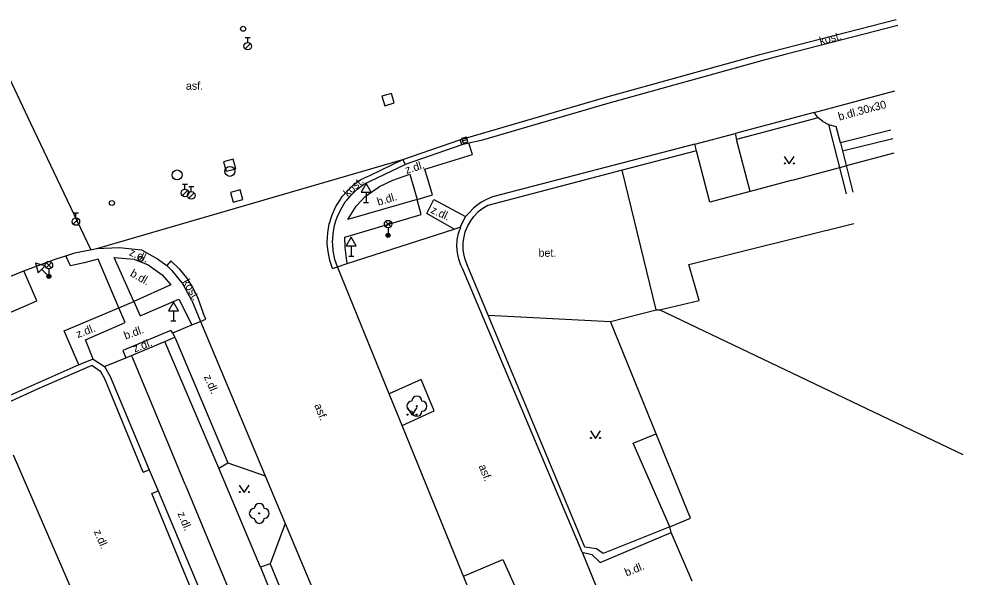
# Model space of a CAD drawing. Extents: x -599770 to -598493, y -1162076 to -1159209.
# Drawn here: x -598601.06 to -598553.85, y -1159432.03 to -1159404.11 of the extents above; entities that cross this region are included whole.
import ezdxf

# ---------------------------------------------------------------- set-up
doc = ezdxf.new("R2010")
doc.units = 0
doc.layers.add('Podklad', color=7, linetype='Continuous')

msp = doc.modelspace()

# ---------------------------------------------------------------- linework, layer by layer
at = {"layer": 'Podklad'}
for p, q in [((-598589.749, -1159405.616), (-598589.484, -1159405.351)), ((-598589.745, -1159405.043), (-598589.495, -1159405.043)), ((-598589.62, -1159405.293), (-598589.62, -1159405.043)), ((-598578.889, -1159410.217), (-598578.651, -1159410.143)), ((-598592.885, -1159412.383), (-598592.635, -1159412.383)), ((-598592.76, -1159412.633), (-598592.76, -1159412.383)), ((-598592.889, -1159412.956), (-598592.624, -1159412.691)), ((-598592.569, -1159413.076), (-598592.304, -1159412.811)), ((-598592.565, -1159412.503), (-598592.315, -1159412.503)), ((-598592.44, -1159412.753), (-598592.44, -1159412.503)), ((-598583.7, -1159412.781), (-598583.7, -1159413.29)), ((-598583.825, -1159413.29), (-598583.575, -1159413.29)), ((-598598.335, -1159413.812), (-598598.085, -1159413.812)), ((-598598.21, -1159414.062), (-598598.21, -1159413.812)), ((-598598.339, -1159414.386), (-598598.074, -1159414.121)), ((-598582.733, -1159414.51), (-598582.468, -1159414.245)), ((-598582.733, -1159414.245), (-598582.468, -1159414.51)), ((-598582.6, -1159414.565), (-598582.6, -1159414.94)), ((-598584.44, -1159415.471), (-598584.44, -1159415.98)), ((-598584.565, -1159415.98), (-598584.315, -1159415.98)), ((-598599.923, -1159416.633), (-598599.56, -1159416.99)), ((-598599.692, -1159416.56), (-598599.427, -1159416.295)), ((-598599.692, -1159416.295), (-598599.427, -1159416.56)), ((-598599.56, -1159416.615), (-598599.56, -1159416.99)), ((-598599.648, -1159417.079), (-598599.472, -1159416.901)), ((-598593.33, -1159418.711), (-598593.33, -1159419.22)), ((-598593.455, -1159419.22), (-598593.205, -1159419.22))]:
    msp.add_line(p, q, dxfattribs=at)
for points in [[(-598597.45, -1159415.66), (-598597.46, -1159415.64), (-598600.46, -1159409.34), (-598603.28, -1159403.39)], [(-598564.02, -1159405.9), (-598557.19, -1159404.15)], [(-598557.11, -1159404.45), (-598562.75, -1159405.9)], [(-598571.71, -1159408.03), (-598564.02, -1159405.9)], [(-598563.93, -1159406.22), (-598571.61, -1159408.35)], [(-598562.75, -1159405.9), (-598563.93, -1159406.22)], [(-598561.29, -1159408.8), (-598557.26, -1159407.72)], [(-598579.01, -1159410.16), (-598571.71, -1159408.03)], [(-598571.61, -1159408.35), (-598577.94, -1159410.19)], [(-598561.29, -1159408.8), (-598565.25, -1159409.85), (-598565.18, -1159410.14)], [(-598561.1, -1159409.06), (-598565.18, -1159410.14)], [(-598561.1, -1159409.06), (-598561.29, -1159408.8)], [(-598560.86, -1159409.25), (-598561.1, -1159409.06)], [(-598560.86, -1159409.25), (-598560.58, -1159409.4)], [(-598560.58, -1159409.4), (-598560.2, -1159409.49)], [(-598560.58, -1159409.4), (-598559.7, -1159412.87)], [(-598559.98, -1159410.31), (-598560.2, -1159409.49)], [(-598567.27, -1159410.38), (-598565.25, -1159409.85)], [(-598557.47, -1159409.68), (-598559.98, -1159410.31)], [(-598581.86, -1159411.15), (-598579.01, -1159410.16)], [(-598578.92, -1159410.41), (-598581.75, -1159411.4)], [(-598581.14, -1159413.14), (-598580.38, -1159412.91), (-598580.76, -1159411.63), (-598578.38, -1159410.9), (-598578.56, -1159410.33)], [(-598579.01, -1159410.16), (-598578.92, -1159410.41)], [(-598577.94, -1159410.19), (-598578.56, -1159410.33), (-598578.92, -1159410.41)], [(-598567.18, -1159410.71), (-598567.27, -1159410.38), (-598577.38, -1159413.02)], [(-598564.49, -1159412.75), (-598565.18, -1159410.14)], [(-598559.98, -1159410.31), (-598559.36, -1159412.78)], [(-598559.88, -1159410.72), (-598557.37, -1159410.09)], [(-598567.18, -1159410.71), (-598570.89, -1159411.68), (-598577.62, -1159413.44)], [(-598566.51, -1159413.28), (-598567.18, -1159410.71)], [(-598557.309, -1159410.837), (-598559.689, -1159411.468), (-598559.723, -1159411.477), (-598560.032, -1159411.56), (-598562.354, -1159412.18), (-598562.439, -1159412.202), (-598564.49, -1159412.75)], [(-598562.79, -1159410.995), (-598562.54, -1159411.37), (-598562.29, -1159410.995)], [(-598597.16, -1159415.6), (-598581.86, -1159411.15)], [(-598583.97, -1159412.15), (-598583.52, -1159411.94), (-598581.86, -1159411.15)], [(-598583.82, -1159412.38), (-598581.75, -1159411.4)], [(-598581.86, -1159411.15), (-598581.75, -1159411.4)], [(-598581.14, -1159413.14), (-598584.61, -1159414.14), (-598584.19, -1159413.48), (-598583.74, -1159413), (-598583.03, -1159412.49), (-598582.37, -1159412.18), (-598581.52, -1159411.88), (-598581.14, -1159413.14)], [(-598569.2, -1159418.67), (-598570.89, -1159411.68)], [(-598585.38, -1159416.59), (-598585.51, -1159416.2), (-598585.6, -1159415.74), (-598585.64, -1159415.36), (-598585.64, -1159415.28), (-598585.62, -1159414.82), (-598585.54, -1159414.36), (-598585.52, -1159414.31), (-598585.52, -1159414.29), (-598585.47, -1159414.12), (-598585.4, -1159413.92), (-598585.21, -1159413.5), (-598585.01, -1159413.19), (-598584.89, -1159413), (-598584.67, -1159412.75), (-598584.34, -1159412.43), (-598583.97, -1159412.15)], [(-598585.13, -1159416.51), (-598585.26, -1159416.15), (-598585.34, -1159415.72), (-598585.37, -1159415.37), (-598585.38, -1159415.29), (-598585.35, -1159414.86), (-598585.28, -1159414.44), (-598585.21, -1159414.21), (-598585.15, -1159414.03), (-598584.97, -1159413.64), (-598584.74, -1159413.27), (-598584.67, -1159413.18), (-598584.47, -1159412.94), (-598584.16, -1159412.64), (-598583.82, -1159412.38)], [(-598564.49, -1159412.75), (-598566.51, -1159413.28)], [(-598584.64, -1159416.35), (-598584.74, -1159415.54), (-598584.76, -1159415.03), (-598580.94, -1159413.9), (-598581.14, -1159413.14)], [(-598579.3, -1159414.63), (-598580.67, -1159413.84), (-598580.31, -1159413.14), (-598578.73, -1159414)], [(-598577.38, -1159413.02), (-598577.68, -1159413.14), (-598577.97, -1159413.3), (-598578.23, -1159413.49), (-598578.33, -1159413.58)], [(-598578.87, -1159416.63), (-598578.9, -1159416.57), (-598578.96, -1159416.43), (-598579.07, -1159416.13), (-598579.13, -1159415.81), (-598579.16, -1159415.49), (-598579.14, -1159415.16), (-598579.08, -1159414.84), (-598579.05, -1159414.75), (-598578.97, -1159414.52), (-598578.96, -1159414.48), (-598578.73, -1159414), (-598578.57, -1159413.83), (-598578.33, -1159413.58)], [(-598577.62, -1159413.44), (-598577.87, -1159413.59), (-598578.09, -1159413.77), (-598578.31, -1159413.99)], [(-598578.61, -1159416.49), (-598578.75, -1159416.15), (-598578.81, -1159415.87), (-598578.84, -1159415.64), (-598578.84, -1159415.29), (-598578.8, -1159415.01), (-598578.74, -1159414.77), (-598578.61, -1159414.46), (-598578.47, -1159414.21), (-598578.31, -1159413.99)], [(-598585.13, -1159416.51), (-598584.64, -1159416.35), (-598579.3, -1159414.63), (-598578.97, -1159414.52)], [(-598567.57, -1159416.39), (-598559.32, -1159414.34)], [(-598598.26, -1159415.81), (-598597.16, -1159415.6), (-598596.04, -1159415.55), (-598594.93, -1159415.67)], [(-598594.93, -1159415.67), (-598594.13, -1159416.11), (-598593.67, -1159416.45), (-598593.42, -1159416.69), (-598592.85, -1159417.4)], [(-598600.81, -1159416.71), (-598599.19, -1159416.11), (-598598.72, -1159415.96), (-598598.26, -1159415.81)], [(-598596.07, -1159418.56), (-598597.09, -1159416.13), (-598597.79, -1159416.31), (-598598.48, -1159416.47), (-598598.72, -1159415.96)], [(-598595.32, -1159418.25), (-598596.29, -1159416.04), (-598595.3, -1159416.13), (-598594.6, -1159416.41), (-598593.9, -1159416.92), (-598593.47, -1159417.41), (-598595.32, -1159418.25)], [(-598593.46, -1159416.21), (-598593.67, -1159416.45)], [(-598593.46, -1159416.21), (-598593.04, -1159416.61), (-598592.68, -1159417.06), (-598592.36, -1159417.56), (-598592.11, -1159418.08)], [(-598585.38, -1159416.59), (-598585.13, -1159416.51)], [(-598572.87, -1159446.63), (-598572.92, -1159446.5), (-598573.71, -1159444.56), (-598578.01, -1159433.99), (-598578.13, -1159433.71), (-598578.83, -1159431.98), (-598578.88, -1159431.86), (-598581.9, -1159424.45), (-598582.54, -1159422.87), (-598585.13, -1159416.51)], [(-598572.9, -1159430.78), (-598578.87, -1159416.63)], [(-598572.76, -1159430.53), (-598577.59, -1159418.93), (-598578.61, -1159416.49)], [(-598567.05, -1159418.2), (-598567.57, -1159416.39)], [(-598627.38, -1159428.04), (-598618.1, -1159424.05), (-598611.67, -1159421.28), (-598601.55, -1159417.02), (-598600.81, -1159416.71)], [(-598600.16, -1159418.21), (-598600.81, -1159416.71)], [(-598592.42, -1159418.2), (-598592.85, -1159417.4)], [(-598592.11, -1159418.08), (-598591.84, -1159418.83)], [(-598626.63, -1159429.75), (-598610.87, -1159422.87), (-598600.16, -1159418.21)], [(-598598.07, -1159421.42), (-598598.8, -1159419.72), (-598596.07, -1159418.56)], [(-598597.34, -1159421.13), (-598597.73, -1159420.17), (-598595.75, -1159419.29), (-598596.07, -1159418.56)], [(-598596.07, -1159418.56), (-598595.32, -1159418.25)], [(-598595.32, -1159418.25), (-598595, -1159418.97), (-598593.06, -1159418.13), (-598592.42, -1159419.42)], [(-598592.42, -1159418.2), (-598591.98, -1159419.24)], [(-598569.03, -1159418.67), (-598567.05, -1159418.2)], [(-598591.71, -1159419.13), (-598591.84, -1159418.83)], [(-598577.59, -1159418.93), (-598571.48, -1159419.25)], [(-598571.48, -1159419.25), (-598569.2, -1159418.67)], [(-598569.2, -1159418.67), (-598569.03, -1159418.67)], [(-598553.85, -1159425.91), (-598569.03, -1159418.67)], [(-598593.37, -1159419.82), (-598592.42, -1159419.42), (-598591.98, -1159419.24)], [(-598591.98, -1159419.24), (-598591.71, -1159419.13)], [(-598591.98, -1159419.24), (-598588.75, -1159426.96)], [(-598569.2, -1159424.87), (-598571.48, -1159419.25)], [(-598593.37, -1159419.82), (-598593.46, -1159419.69), (-598595.87, -1159420.69), (-598595.71, -1159421.06)], [(-598593.26, -1159420.03), (-598593.37, -1159419.82)], [(-598595.71, -1159421.06), (-598595.425, -1159420.94), (-598593.771, -1159420.245), (-598593.26, -1159420.03)], [(-598591.06, -1159426.58), (-598593.771, -1159420.245)], [(-598593.26, -1159420.03), (-598590.62, -1159426.31)], [(-598592.742, -1159427.404), (-598593.497, -1159425.588), (-598595.368, -1159421.079), (-598595.425, -1159420.94)], [(-598598.07, -1159421.42), (-598604.83, -1159424.42)], [(-598597.34, -1159421.13), (-598598.07, -1159421.42)], [(-598597.34, -1159421.13), (-598596.78, -1159421.5)], [(-598596.78, -1159421.5), (-598595.71, -1159421.06)], [(-598597.41, -1159421.44), (-598600.06, -1159422.59)], [(-598596.77, -1159422.11), (-598596.96, -1159421.76), (-598597.41, -1159421.44)], [(-598596.78, -1159421.5), (-598596.5, -1159421.99)], [(-598594.85, -1159426.78), (-598596.77, -1159422.11)], [(-598596.5, -1159421.99), (-598594.54, -1159426.66)], [(-598581.9, -1159424.45), (-598580.3, -1159423.72), (-598580.94, -1159422.15), (-598582.54, -1159422.87)], [(-598600.06, -1159422.59), (-598604.04, -1159424.41)], [(-598581.65, -1159423.555), (-598581.4, -1159423.93), (-598581.15, -1159423.555)], [(-598572.48, -1159424.715), (-598572.23, -1159425.09), (-598571.98, -1159424.715)], [(-598570.34, -1159425.33), (-598569.2, -1159424.87)], [(-598567.48, -1159429.08), (-598569.2, -1159424.87)], [(-598568.52, -1159429.52), (-598570.34, -1159425.33)], [(-598601.34, -1159425.92), (-598596.94, -1159436.08)], [(-598591.06, -1159426.58), (-598590.62, -1159426.31)], [(-598588.98, -1159431.53), (-598591.06, -1159426.58)], [(-598590.62, -1159426.31), (-598588.75, -1159426.96)], [(-598594.85, -1159426.78), (-598594.54, -1159426.66)], [(-598594.54, -1159426.66), (-598594.1, -1159427.71)], [(-598588.75, -1159426.96), (-598587.75, -1159429.34)], [(-598592.742, -1159427.404), (-598592.664, -1159427.593), (-598591.326, -1159430.812), (-598590.176, -1159433.58), (-598588.845, -1159436.785), (-598587.176, -1159440.801), (-598584.816, -1159446.481), (-598582.157, -1159452.881), (-598580.724, -1159456.33), (-598576.358, -1159466.838), (-598573.477, -1159473.771), (-598568.21, -1159486.43)], [(-598590.04, -1159427.425), (-598589.79, -1159427.8), (-598589.54, -1159427.425)], [(-598594.41, -1159427.84), (-598594.1, -1159427.71)], [(-598591.74, -1159434.33), (-598594.41, -1159427.84)], [(-598594.1, -1159427.71), (-598591.23, -1159434.54)], [(-598587.75, -1159429.34), (-598588.49, -1159431.36)], [(-598587.75, -1159429.34), (-598583.92, -1159438.46)], [(-598568.52, -1159429.52), (-598567.48, -1159429.08)], [(-598572, -1159431.3), (-598568.45, -1159429.79)], [(-598568.52, -1159429.52), (-598571.85, -1159430.84)], [(-598568.45, -1159429.79), (-598568.52, -1159429.52)], [(-598567.39, -1159432.23), (-598568.45, -1159429.79)], [(-598572.9, -1159430.78), (-598572.42, -1159430.89)], [(-598572.9, -1159430.78), (-598571.34, -1159434.58)], [(-598572.18, -1159430.61), (-598572.76, -1159430.53)], [(-598571.85, -1159430.84), (-598572.18, -1159430.61)], [(-598578.83, -1159431.98), (-598576.87, -1159431.14), (-598575.98, -1159433.12), (-598578.01, -1159433.99)], [(-598572.42, -1159430.89), (-598572, -1159431.3)], [(-598588.49, -1159431.36), (-598588.98, -1159431.53)], [(-598588.98, -1159431.53), (-598586.59, -1159437.41)], [(-598588.49, -1159431.36), (-598586.09, -1159437.2)]]:
    msp.add_lwpolyline(points, dxfattribs=at)
for points in [[(-598582.771, -1159408.459), (-598582.291, -1159408.321), (-598582.429, -1159407.841), (-598582.909, -1159407.979)], [(-598578.852, -1159410.337), (-598578.613, -1159410.262), (-598578.688, -1159410.023), (-598578.927, -1159410.098)], [(-598590.695, -1159411.737), (-598590.213, -1159411.605), (-598590.345, -1159411.123), (-598590.827, -1159411.255)], [(-598583.95, -1159412.781), (-598583.45, -1159412.781), (-598583.7, -1159412.348)], [(-598590.345, -1159413.277), (-598589.863, -1159413.145), (-598589.995, -1159412.663), (-598590.477, -1159412.795)], [(-598584.69, -1159415.471), (-598584.19, -1159415.471), (-598584.44, -1159415.038)], [(-598600.098, -1159416.811), (-598599.747, -1159416.455), (-598600.231, -1159416.329)], [(-598593.58, -1159418.711), (-598593.08, -1159418.711), (-598593.33, -1159418.278)]]:
    msp.add_lwpolyline(points, close=True, dxfattribs=at)
for centre, radius in [((-598589.85, -1159404.61), 0.125), ((-598589.62, -1159405.48), 0.188), ((-598590.51, -1159411.74), 0.25), ((-598562.765, -1159411.345), 0.025), ((-598562.315, -1159411.345), 0.025), ((-598593.15, -1159411.92), 0.25), ((-598592.76, -1159412.82), 0.188), ((-598592.44, -1159412.94), 0.188), ((-598596.41, -1159413.32), 0.125), ((-598598.21, -1159414.25), 0.188), ((-598582.6, -1159414.378), 0.188), ((-598582.6, -1159414.94), 0.1), ((-598582.6, -1159414.94), 0.0723), ((-598582.6, -1159414.94), 0.0438), ((-598594.97, -1159416.12), 0.125), ((-598599.56, -1159416.427), 0.188), ((-598599.56, -1159416.99), 0.1), ((-598599.56, -1159416.99), 0.0723), ((-598599.56, -1159416.99), 0.0438), ((-598581.16, -1159423.48), 0.025), ((-598581.625, -1159423.905), 0.025), ((-598581.175, -1159423.905), 0.025), ((-598572.455, -1159425.065), 0.025), ((-598572.005, -1159425.065), 0.025), ((-598590.015, -1159427.775), 0.025), ((-598589.565, -1159427.775), 0.025), ((-598589.04, -1159428.84), 0.025)]:
    msp.add_circle(centre, radius, dxfattribs=at)
for centre, start, end in [((-598581.41, -1159423.48), 90, 270), ((-598581.16, -1159423.23), 0, 180), ((-598580.91, -1159423.48), 270, 90), ((-598581.16, -1159423.73), 180, 0), ((-598589.04, -1159428.59), 0, 180), ((-598589.29, -1159428.84), 90, 270), ((-598588.79, -1159428.84), 270, 90), ((-598589.04, -1159429.09), 180, 0)]:
    msp.add_arc(centre, 0.25, start, end, dxfattribs=at)

# ---------------------------------------------------------------- texts
for s, rotation, p in [('kost.', 14.8116, (-598560.98, -1159405.42)), ('b.dl.30x30', 15, (-598560.04, -1159409.2)), ('z.dl.', 17.32, (-598581.68, -1159411.87)), ('kost.', 43, (-598584.61, -1159413.04)), ('b.dl.', 16.64, (-598583.09, -1159413.46)), ('z.dl.', 334.94, (-598580.5, -1159413.8)), ('z.dl.', 336.08, (-598595.58, -1159415.92)), ('b.dl.', 330.05, (-598595.53, -1159416.95)), ('kost.', 299.7171, (-598592.89, -1159417.26)), ('z.dl.', 20.88, (-598598.11, -1159420.08)), ('b.dl.', 19.62, (-598595.73, -1159420.15)), ('z.dl.', 20.88, (-598595.27, -1159420.8)), ('z.dl.', 293.459, (-598591.82, -1159422.01)), ('asf.', 291.7, (-598586.3, -1159423.44)), ('asf.', 291.92, (-598578.08, -1159426.48)), ('z.dl.', 293, (-598593.14, -1159428.85)), ('z.dl.', 293, (-598597.32, -1159429.75)), ('b.dl.', 22, (-598570.68, -1159432))]:
    msp.add_text(s, height=0.4, rotation=rotation, dxfattribs=at).set_placement(p)
for s, p in [('asf.', (-598592.71, -1159407.66)), ('bet.', (-598575.08, -1159416.01))]:
    msp.add_text(s, height=0.4, dxfattribs=at).set_placement(p)

doc.saveas('drawing.dxf')
